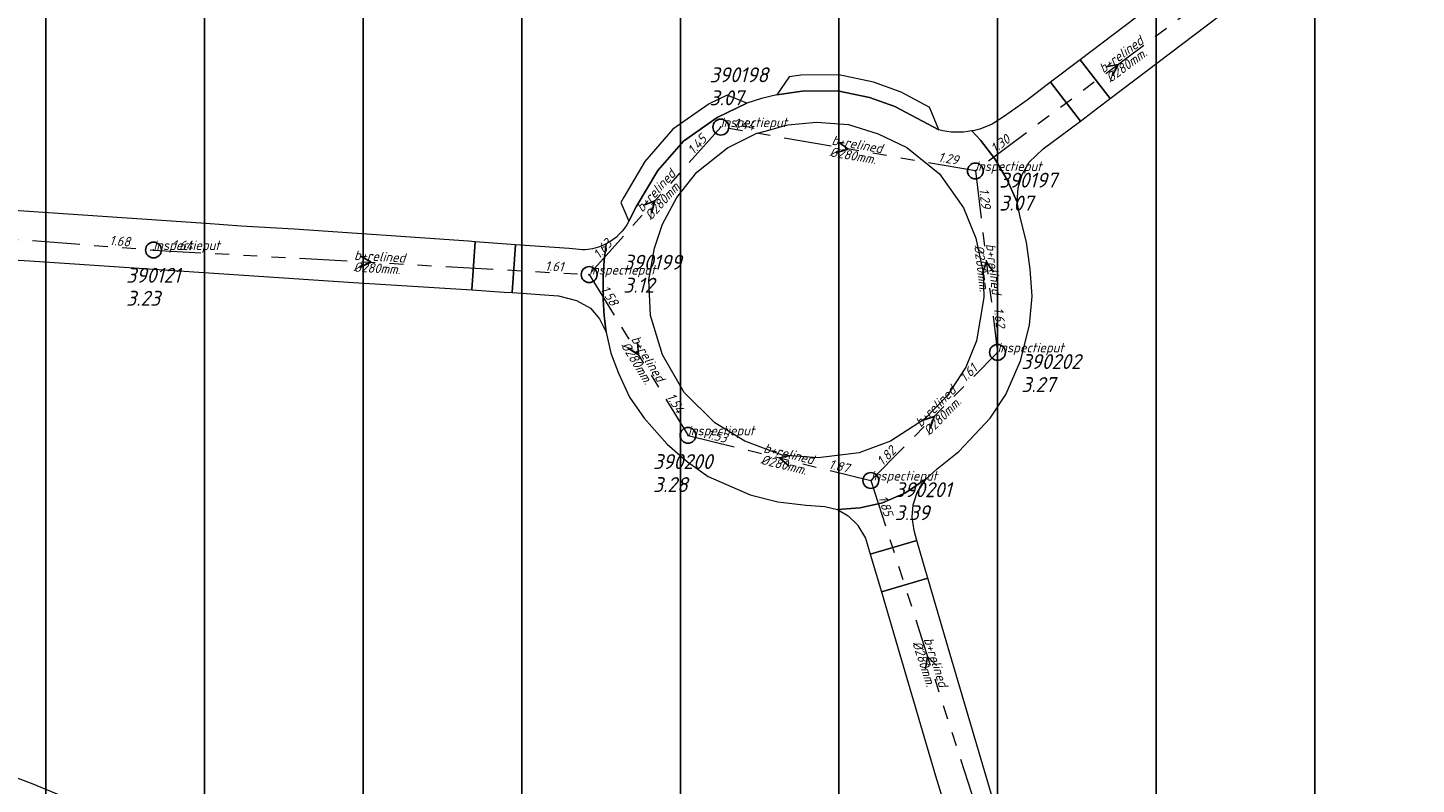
# Model space of a CAD drawing. Extents: x 148869 to 161638, y 453607 to 469810.
# Tile 346 of 656: x 155376 to 155551, y 461984 to 462079. Entities that reach past the tile are written whole.
import ezdxf

# ---------------------------------------------------------------- set-up
doc = ezdxf.new("R2010")
doc.units = 0
doc.header["$PDMODE"] = 32
doc.header["$PDSIZE"] = 2
doc.linetypes.add('RI-GWA', pattern=[18.45, 6, -1.8, 1.75, -1.8, 1.75, -1.8, 1.75, -1.8])
doc.layers.get('0').update_dxf_attribs({"linetype": 'CONTINUOUS'})
doc.layers.get('DEFPOINTS').update_dxf_attribs({"linetype": 'CONTINUOUS'})
doc.layers.add('2022 hatch', color=10, linetype='CONTINUOUS')
for name, color, linetype, lineweight in [('B-OI-RI-GWA-MATERIAAL-T18', 10, 'CONTINUOUS', 18), ('B-OI-RI-GWA-PUTDEKSELHOOGTE-T25', 10, 'CONTINUOUS', 25), ('B-OI-RI-GWA_BOB-T18', 10, 'CONTINUOUS', 18), ('B-OI-RI-GWA_DIAMETER-T18', 10, 'CONTINUOUS', 18), ('B-OI-RI-GWA_PUTNUMMER-T18', 10, 'CONTINUOUS', 18), ('B-OI-RI-GWA_RIOOLPUT-S', 10, 'CONTINUOUS', 25), ('B-OI-RI-GWA_TRANSPORTLEIDING-G', 10, 'RI-GWA', 18), ('B-OI-RI-STROOMRICHTING-S', 252, 'CONTINUOUS', 25), ('B-RO-VH-VERHARDING_STRAATBAKSTEEN-GV', 251, 'CONTINUOUS', 18)]:
    doc.layers.add(name, color=color, linetype=linetype, lineweight=lineweight)
doc.styles.add('NLCS-ISO-M500-T18_CURSIEF', font='NLCS-ISO.ttf', dxfattribs={"oblique": 15, "height": 0.9})
doc.styles.add('NLCS-ISO-M750-T25_CURSIEF', font='NLCS-ISO.ttf', dxfattribs={"oblique": 15, "height": 1.875})

# ---------------------------------------------------------------- blocks, each defined once
blk = doc.blocks.new('ACMAP_ANN_TEMPLATE_gwa-diam')
at = {"color": 0, "linetype": 'ByBlock', "style": 'NLCS-ISO-M500-T18_CURSIEF', "oblique": 15}
blk.add_attdef('gwa-diam', (-2.2, -1.3), '', height=1.2, dxfattribs=at)
blk = doc.blocks.new('ACMAP_ANN_TEMPLATE_gwa-materiaal')
at = {"color": 0, "linetype": 'ByBlock', "style": 'NLCS-ISO-M500-T18_CURSIEF', "oblique": 15}
blk.add_attdef('gwa-mat', (-2.2, 0.2), '', height=1.2, dxfattribs=at)
blk = doc.blocks.new('ACMAP_ANN_TEMPLATE_gwa-nap-l')
at = {"color": 0, "linetype": 'ByBlock', "style": 'NLCS-ISO-M500-T18_CURSIEF', "oblique": 15}
blk.add_attdef('gwa-nap-l', (2.3, 0.2), '', height=1.2, dxfattribs=at)
blk = doc.blocks.new('ACMAP_ANN_TEMPLATE_gwa-nap-r')
at = {"color": 0, "linetype": 'ByBlock', "style": 'NLCS-ISO-M500-T18_CURSIEF', "oblique": 15}
blk.add_attdef('gwa-nap-r', (-5.6, 0.2), '', height=1.2, dxfattribs=at)
blk = doc.blocks.new('ACMAP_ANN_TEMPLATE_gwa-puth')
at = {"color": 0, "linetype": 'ByBlock', "style": 'NLCS-ISO-M750-T25_CURSIEF', "oblique": 15}
blk.add_attdef('gwa-puth', (3, -5), '', height=1.88, dxfattribs=at)
blk = doc.blocks.new('ACMAP_ANN_TEMPLATE_gwa-putnr')
at = {"color": 0, "linetype": 'ByBlock', "style": 'NLCS-ISO-M750-T25_CURSIEF', "oblique": 15}
blk.add_attdef('gwa-putnr', (3, -2.1), '', height=1.88, dxfattribs=at)
blk = doc.blocks.new('ACMAP_ANN_TEMPLATE_type knoop')
at = {"layer": 'DEFPOINTS', "style": 'NLCS-ISO-M500-T18_CURSIEF', "oblique": 15}
blk.add_attdef('type_knoop', (0, 0), '', height=1.2, dxfattribs=at)

msp = doc.modelspace()

# ---------------------------------------------------------------- hatches: boundary and pattern name
at = {"layer": '2022 hatch'}
h = msp.add_hatch(dxfattribs=at)
h.set_pattern_fill('ANSI31', color=256, scale=19.992, angle=45)
h.set_pattern_definition([(90, (0, 0), (-19.992, 0), [])])
h.paths.add_polyline_path([(155957.39, 462199.72), (155824.6, 462339.47), (155809.4, 462364.77), (155712.06, 462492.35), (155741.32, 462534.94), (155724.45, 462653.5), (155647.56, 462844.84), (155571.03, 462835.78), (155539.5, 462940.93), (155214.41, 462860.04), (154975.03, 462800.21), (154771.75, 462639.51), (154795.06, 462617.84), (154687.68, 462525.32), (154739.27, 462359.61), (154777.22, 462294.15), (154815.26, 462238.26), (154900.32, 462169.47), (154928.55, 462144.03), (154992.39, 461993.67), (155064.08, 461959.84), (155069.75, 461944.78), (155080.62, 461929.02), (155099.54, 461841.43), (155124.54, 461788.65), (155176.21, 461747.53), (155253.1, 461670.14), (155301.18, 461625.42), (155386.96, 461536.3), (155426.74, 461562.76), (155670.4, 461472.54), (155778.97, 461514.91), (155823.82, 461578.91), (155914.94, 461739.53), (155884.36, 461781.4), (155900.67, 461812.33), (155940.19, 461941.25), (155946.89, 461971.72), (155993.5, 462030.18), (155993.12, 462149.22)])

# ---------------------------------------------------------------- linework, layer by layer
at = {"layer": 'B-OI-RI-GWA_RIOOLPUT-S', "color": 251}
for p in [(155462.9, 462066.5), (155494.99, 462060.97), (155391.39, 462051), (155446.31, 462047.9), (155497.78, 462038.09), (155458.77, 462027.63), (155481.82, 462021.93)]:
    msp.add_point(p, dxfattribs=at)
at = {"layer": 'B-OI-RI-GWA_TRANSPORTLEIDING-G', "color": 251}
for p, q in [((155531.02, 462087.84), (155494.99, 462060.97)), ((155462.9, 462066.5), (155446.31, 462047.9)), ((155494.99, 462060.97), (155462.9, 462066.5)), ((155494.99, 462060.97), (155497.78, 462038.09)), ((155339.34, 462055.07), (155391.39, 462051)), ((155391.39, 462051), (155446.31, 462047.9)), ((155446.31, 462047.9), (155458.77, 462027.63)), ((155481.82, 462021.93), (155497.78, 462038.09)), ((155458.77, 462027.63), (155481.82, 462021.93)), ((155481.82, 462021.93), (155496.09, 461977.59))]:
    msp.add_line(p, q, dxfattribs=at)
at = {"layer": 'B-OI-RI-STROOMRICHTING-S', "color": 251}
for points in [[(155511.42, 462074.12), (155513.01, 462074.41), (155512.27, 462072.97)], [(155477.64, 462064.69), (155478.95, 462063.73), (155477.39, 462063.27)], [(155453.11, 462056.6), (155454.6, 462057.2), (155454.17, 462055.65)], [(155417.45, 462050.25), (155418.85, 462049.45), (155417.36, 462048.81)], [(155497.27, 462048.19), (155496.39, 462049.53), (155495.83, 462048.01)], [(155452.39, 462039.37), (155452.54, 462037.77), (155451.17, 462038.61)], [(155488.27, 462029.49), (155489.8, 462030.01), (155489.3, 462028.48)], [(155471.86, 462025.13), (155470.29, 462024.78), (155471.52, 462023.74)], [(155490.08, 461998.61), (155488.95, 461999.76), (155488.7, 461998.17)]]:
    msp.add_lwpolyline(points, dxfattribs=at)
at = {"layer": 'B-RO-VH-VERHARDING_STRAATBAKSTEEN-GV', "flags": 128}
for points in [[(155508.21, 462074.99), (155511.99, 462070.09), (155551.39, 462100), (155554.67, 462102.47), (155551.15, 462107.35), (155536.43, 462096.41)], [(155508.24, 462067.26), (155510.43, 462068.91), (155511.99, 462070.09), (155508.21, 462074.99), (155504.46, 462072.15)], [(155471.51, 462072.82), (155469.95, 462070.58), (155473.16, 462071.03), (155477.6, 462071.07), (155481.63, 462070.23), (155484.82, 462069.08), (155490.37, 462066.15), (155489.2, 462069.03), (155489.18, 462069.03), (155485.63, 462070.91), (155482.17, 462072.16), (155477.79, 462073.07), (155473.01, 462073.03)], [(155451.33, 462054.63), (155452.25, 462056.44), (155454.95, 462061.01), (155458.22, 462064.71), (155462.46, 462067.7), (155466.17, 462069.52), (155463.69, 462070.53), (155461.44, 462069.43), (155456.87, 462066.22), (155453.32, 462062.18), (155450.66, 462057.68), (155450.31, 462057.01)], [(155491.89, 462058.59), (155493.48, 462056.32), (155495.06, 462052.5), (155495.97, 462048.16), (155496.06, 462045.03), (155495.15, 462039.53), (155493.8, 462036.23), (155491.45, 462032.62), (155488.59, 462029.66), (155484.31, 462026.9), (155480.88, 462025.63), (155480.34, 462025.43), (155475.16, 462024.79), (155470.64, 462025.11), (155465.95, 462026.88), (155462.13, 462029.21), (155458.27, 462033.02), (155455.54, 462037.77), (155454.04, 462042.75), (155453.85, 462047.26), (155454.53, 462051.24), (155455.54, 462054.26), (155457.37, 462057.62), (155459.89, 462060.83), (155463.73, 462063.87), (155467.37, 462065.68), (155468.5, 462066), (155471.02, 462066.7), (155471.34, 462066.79), (155474.95, 462067.14), (155478.99, 462066.81), (155482.73, 462065.64), (155486.36, 462063.91), (155490.48, 462060.61)], [(155350.13, 462057.68), (155349.64, 462051.22), (155375.75, 462049.62), (155416.59, 462046.91), (155431.5, 462045.96), (155431.94, 462052.05), (155431.12, 462052.12), (155409.14, 462053.62), (155402.45, 462054), (155397.99, 462054.35), (155370.07, 462056.22)], [(155436.59, 462045.63), (155437.03, 462051.67), (155431.94, 462052.05), (155431.5, 462045.96), (155435.58, 462045.7)], [(155483.29, 462019.13), (155480.49, 462018.47), (155477.63, 462018.28), (155478.96, 462017.46), (155480.14, 462016.34), (155480.18, 462016.27), (155481.14, 462014.66), (155481.73, 462012.64), (155487.62, 462014.36), (155487.27, 462015.61), (155487.02, 462017.33), (155487.17, 462018.88), (155487.65, 462020.41), (155488.77, 462022.14), (155486.17, 462020.39)], [(155481.73, 462012.64), (155483.14, 462007.89), (155488.99, 462009.6), (155488.73, 462010.47), (155487.62, 462014.36)]]:
    msp.add_lwpolyline(points, close=True, dxfattribs=at)
for points in [[(155494.55, 462066.01), (155495.65, 462064.84), (155497.45, 462062.48), (155499.02, 462059.85), (155500.28, 462057.05), (155500.39, 462058.84), (155500.88, 462060.51), (155501.78, 462062.09), (155503.55, 462063.75), (155508.24, 462067.26), (155504.46, 462072.15), (155501.51, 462069.9), (155498.67, 462067.89), (155497.11, 462066.89)], [(155490.37, 462066.15), (155484.82, 462069.08), (155481.63, 462070.23), (155477.6, 462071.07), (155473.16, 462071.03), (155469.95, 462070.58), (155468.02, 462070.12), (155466.17, 462069.52), (155462.46, 462067.7), (155458.22, 462064.71), (155454.95, 462061.01), (155452.25, 462056.44), (155451.33, 462054.63)], [(155448.44, 462040.63), (155448.45, 462040.63), (155449.04, 462037.98), (155450.02, 462035.46), (155451.41, 462032.45), (155453.25, 462029.81), (155456.13, 462026.51), (155458.71, 462024.28), (155461.33, 462022.46), (155466.6, 462020.13), (155470.09, 462019.23), (155473.66, 462018.84), (155476.03, 462018.67), (155477.63, 462018.28), (155480.49, 462018.47), (155483.29, 462019.13), (155486.17, 462020.39), (155488.77, 462022.14), (155490.18, 462023.39), (155492.9, 462025.58), (155496.84, 462029.81), (155498.83, 462032.76), (155500.69, 462037.02), (155501.82, 462041.54), (155502.17, 462045.16), (155501.92, 462048.59), (155501.42, 462051.98), (155500.62, 462055.15), (155500.28, 462057.05), (155499.02, 462059.85), (155497.45, 462062.48), (155495.65, 462064.84), (155494.55, 462066.01)], [(155445.82, 462051.02), (155445.47, 462051.04), (155443.8, 462051.17), (155437.03, 462051.67), (155436.59, 462045.63), (155442.45, 462045.21), (155444.71, 462044.65), (155446.48, 462043.66), (155447.63, 462042.33), (155448.44, 462040.63)], [(155448.46, 462051.77), (155448.19, 462051.64)], [(155505.52, 461953.75), (155500.8, 461969.53), (155491.82, 462000), (155488.99, 462009.6), (155483.14, 462007.89)], [(155483.14, 462007.89), (155485.48, 462000), (155489.98, 461984.68), (155493.34, 461973.75), (155494.63, 461969.36), (155494.74, 461969.01), (155500.43, 461949.55), (155500.5, 461949.3), (155500.56, 461949.08), (155506.33, 461950.7), (155506.04, 461951.76), (155505.54, 461953.52)], [(155384.91, 461980.03), (155376.22, 461983.64), (155372.11, 461985.2)]]:
    msp.add_lwpolyline(points, dxfattribs=at)
at = {"layer": 'B-RO-VH-VERHARDING_STRAATBAKSTEEN-GV'}
for points in [[(155497.11, 462066.89, -0.072054), (155494.55, 462066.01)], [(155494.55, 462066.01, -0.110842), (155490.37, 462066.15)], [(155451.33, 462054.63, -0.152519), (155448.46, 462051.77)], [(155448.19, 462051.64, -0.091467), (155445.82, 462051.02)], [(155448.46, 462051.77, 0.069164), (155448.44, 462040.63)], [(155448.44, 462040.63, -0.069164), (155448.46, 462051.77)]]:
    msp.add_lwpolyline(points, format="xyb", dxfattribs=at)

# ---------------------------------------------------------------- block references
at = {"layer": 'B-OI-RI-GWA-MATERIAAL-T18', "color": 251}
for p, rotation in [((155513.01, 462074.41), 36.71437617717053), ((155478.95, 462063.73), 350.2223762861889), ((155454.61, 462057.2), 48.2690968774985), ((155418.85, 462049.45), 356.7693255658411), ((155496.39, 462049.53), 276.9523556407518), ((155452.54, 462037.77), 301.5791059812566), ((155489.8, 462030.01), 45.35675615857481), ((155470.3, 462024.78), 346.1100682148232), ((155488.95, 461999.76), 287.8398005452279)]:
    msp.add_blockref('ACMAP_ANN_TEMPLATE_gwa-materiaal', p, dxfattribs=dict(at, rotation=rotation)).add_auto_attribs({'gwa-mat': 'b+relined'})
at = {"layer": 'B-OI-RI-GWA-PUTDEKSELHOOGTE-T25', "color": 251}
for p, values in [((155458.48, 462074.25), {'gwa-puth': '3.07'}), ((155494.99, 462060.97), {'gwa-puth': '3.07'}), ((155447.61, 462050.62), {'gwa-puth': '3.12'}), ((155384.95, 462048.97), {'gwa-puth': '3.23'}), ((155497.78, 462038.09), {'gwa-puth': '3.27'}), ((155451.36, 462025.48), {'gwa-puth': '3.28'}), ((155481.82, 462021.93), {'gwa-puth': '3.39'})]:
    msp.add_blockref('ACMAP_ANN_TEMPLATE_gwa-puth', p, dxfattribs=at).add_auto_attribs(values)
at = {"layer": 'B-OI-RI-GWA_BOB-T18', "color": 251}
for name, p, rotation, values in [('ACMAP_ANN_TEMPLATE_gwa-nap-r', (155469.94, 462065.35), 350.2223762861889, {'gwa-nap-r': '1.44'}), ('ACMAP_ANN_TEMPLATE_gwa-nap-l', (155458.1, 462061.1), 48.2690968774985, {'gwa-nap-l': '1.45'}), ('ACMAP_ANN_TEMPLATE_gwa-nap-r', (155502.09, 462066.37), 36.71437617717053, {'gwa-nap-r': '1.30'}), ('ACMAP_ANN_TEMPLATE_gwa-nap-l', (155487.95, 462062.36), 350.2223762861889, {'gwa-nap-l': '1.29'}), ('ACMAP_ANN_TEMPLATE_gwa-nap-l', (155494.99, 462060.97), 276.9523556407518, {'gwa-nap-l': '1.29'}), ('ACMAP_ANN_TEMPLATE_gwa-nap-r', (155391.39, 462051), 355.5289090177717, {'gwa-nap-r': '1.68'}), ('ACMAP_ANN_TEMPLATE_gwa-nap-r', (155451.47, 462053.84), 48.2690968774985, {'gwa-nap-r': '1.63'}), ('ACMAP_ANN_TEMPLATE_gwa-nap-l', (155391.39, 462051), 356.7693255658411, {'gwa-nap-l': '1.64'}), ('ACMAP_ANN_TEMPLATE_gwa-nap-r', (155446.31, 462047.9), 356.7693255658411, {'gwa-nap-r': '1.61'}), ('ACMAP_ANN_TEMPLATE_gwa-nap-l', (155446.31, 462047.9), 301.5791059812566, {'gwa-nap-l': '1.58'}), ('ACMAP_ANN_TEMPLATE_gwa-nap-r', (155497.78, 462038.09), 276.9523556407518, {'gwa-nap-r': '1.62'}), ('ACMAP_ANN_TEMPLATE_gwa-nap-r', (155497.78, 462038.09), 45.35675615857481, {'gwa-nap-r': '1.61'}), ('ACMAP_ANN_TEMPLATE_gwa-nap-r', (155458.77, 462027.63), 301.5791059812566, {'gwa-nap-r': '1.54'}), ('ACMAP_ANN_TEMPLATE_gwa-nap-l', (155458.77, 462027.63), 346.1100682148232, {'gwa-nap-l': '1.53'}), ('ACMAP_ANN_TEMPLATE_gwa-nap-l', (155481.82, 462021.93), 45.35675615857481, {'gwa-nap-l': '1.82'}), ('ACMAP_ANN_TEMPLATE_gwa-nap-r', (155481.82, 462021.93), 346.1100682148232, {'gwa-nap-r': '1.87'}), ('ACMAP_ANN_TEMPLATE_gwa-nap-l', (155481.82, 462021.93), 287.8398005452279, {'gwa-nap-l': '1.85'})]:
    msp.add_blockref(name, p, dxfattribs=dict(at, rotation=rotation)).add_auto_attribs(values)
at = {"layer": 'B-OI-RI-GWA_DIAMETER-T18', "color": 251}
for p, rotation in [((155513.01, 462074.41), 36.71437617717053), ((155478.95, 462063.73), 350.2223762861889), ((155454.61, 462057.2), 48.2690968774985), ((155496.39, 462049.53), 276.9523556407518), ((155418.85, 462049.45), 356.7693255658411), ((155452.54, 462037.77), 301.5791059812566), ((155489.8, 462030.01), 45.35675615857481), ((155470.3, 462024.78), 346.1100682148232), ((155488.95, 461999.76), 287.8398005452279)]:
    msp.add_blockref('ACMAP_ANN_TEMPLATE_gwa-diam', p, dxfattribs=dict(at, rotation=rotation)).add_auto_attribs({'gwa-diam': '%%c280mm.'})
at = {"layer": 'B-OI-RI-GWA_PUTNUMMER-T18', "color": 251}
for p, values in [((155458.48, 462074.25), {'gwa-putnr': '390198'}), ((155494.99, 462060.97), {'gwa-putnr': '390197'}), ((155447.61, 462050.62), {'gwa-putnr': '390199'}), ((155384.95, 462048.97), {'gwa-putnr': '390121'}), ((155497.78, 462038.09), {'gwa-putnr': '390202'}), ((155451.36, 462025.48), {'gwa-putnr': '390200'}), ((155481.82, 462021.93), {'gwa-putnr': '390201'})]:
    msp.add_blockref('ACMAP_ANN_TEMPLATE_gwa-putnr', p, dxfattribs=at).add_auto_attribs(values)
at = {"layer": 'DEFPOINTS'}
for p in [(155462.9, 462066.5), (155494.99, 462060.97), (155391.39, 462051), (155446.31, 462047.9), (155497.78, 462038.09), (155458.77, 462027.63), (155481.82, 462021.93)]:
    msp.add_blockref('ACMAP_ANN_TEMPLATE_type knoop', p, dxfattribs=at).add_auto_attribs({'type_knoop': 'inspectieput'})

doc.saveas('drawing.dxf')
